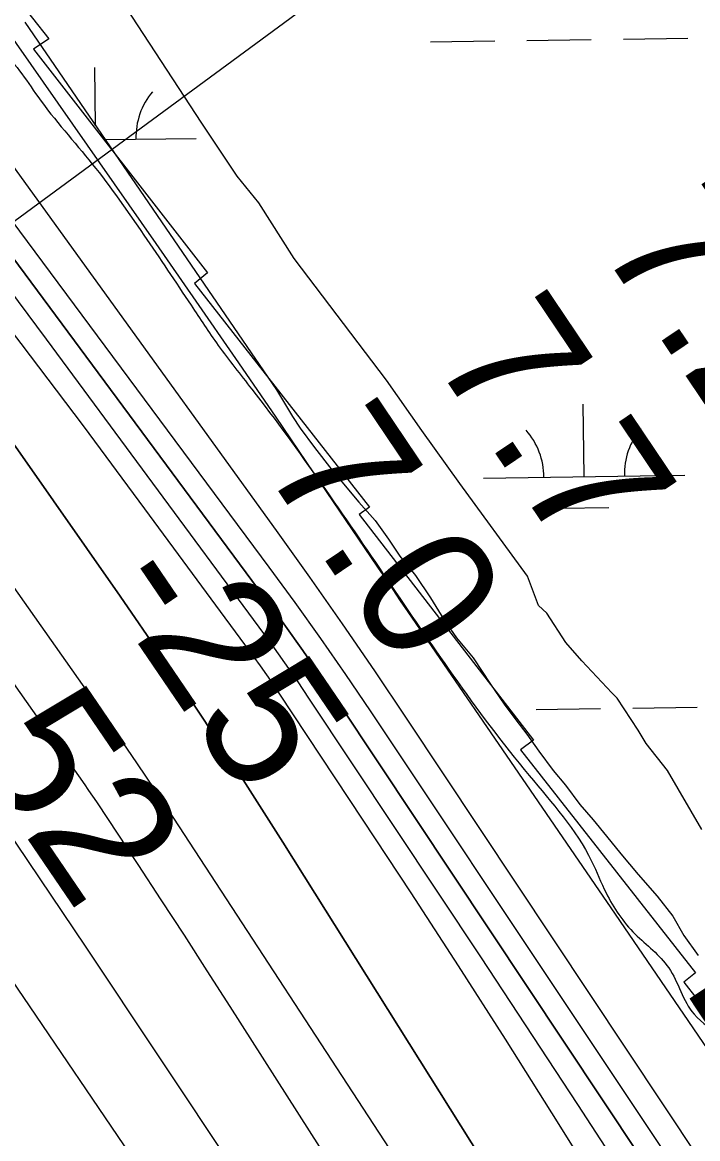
# Model space of a CAD drawing. Extents: x 3767014 to 3805179, y 361544 to 387384.
# Drawn here: x 3797951 to 3798287, y 371056 to 371611 of the extents above; entities that cross this region are included whole.
import ezdxf

# ---------------------------------------------------------------- set-up
doc = ezdxf.new("R2010")
doc.units = 0
for name, color, linetype in [('V-RIVR-EDGE', 7, 'Continuous'), ('V-RIVR-RANG', 7, 'Continuous'), ('V-RRAP-RVMT', 7, 'Continuous'), ('V-SITE-VEGE', 7, 'Continuous'), ('V-TOPO-DPTH', 7, 'Continuous'), ('V-TOPO-MAJR', 7, 'Continuous'), ('V-TOPO-MINR', 7, 'Continuous'), ('V-TOPO-WATR', 7, 'Continuous'), ('V-TOPO-WATR-IDEN', 7, 'Continuous'), ('V-WETL-SWMP', 7, 'Continuous')]:
    doc.layers.add(name, color=color, linetype=linetype)

msp = doc.modelspace()

# ---------------------------------------------------------------- linework, layer by layer
at = {"layer": 'V-RIVR-EDGE'}
msp.add_spline([(3790762.542, 377273.208), (3790789.189, 377260.934), (3790814.033, 377250.925), (3790855.143, 377236.354), (3790875.912, 377224.094), (3790905.251, 377203.222), (3790921.941, 377186.903), (3790937.296, 377179.631), (3790948.146, 377178.7), (3790961.71, 377178.666), (3790990.193, 377177.239), (3790999.681, 377174.503), (3791008.704, 377166.342), (3791022.698, 377156.812), (3791057.909, 377133.665), (3791099.903, 377110.953), (3791137.38, 377089.609), (3791158.603, 377078.252), (3791187.494, 377059.19), (3791203.762, 377055.08), (3791225.012, 377054.576), (3791227.732, 377057.282), (3791228.194, 377061.35), (3791228.736, 377097.522), (3791231.021, 377107.463), (3791237.36, 377111.065), (3791250.023, 377111.938), (3791262.219, 377106.934), (3791267.154, 377091.549), (3791274.321, 377063.949), (3791285.553, 377034.983), (3791300.875, 377014.146), (3791317.561, 376996.471), (3791350.925, 376957.955), (3791384.299, 376923.056), (3791405.513, 376908.082), (3791430.803, 376895.359), (3791478.257, 376886.199), (3791509.89, 376878.886), (3791546.481, 376865.231), (3791578.989, 376846.159), (3791596.579, 376828.03), (3791619.588, 376807.626), (3791652.547, 376787.649), (3791693.204, 376772.627), (3791725.727, 376759.434), (3791765.925, 376741.701), (3791794.392, 376733.944), (3791825.569, 376725.275), (3791848.155, 376716.176), (3791861.679, 376699.865), (3791885.596, 376680.815), (3791913.138, 376664.47), (3791953.324, 376641.762), (3791977.262, 376631.303), (3791995.328, 376623.12), (3792017.447, 376608.144), (3792043.184, 376593.611), (3792096.924, 376566.349), (3792122.65, 376547.295), (3792146.56, 376525.532), (3792159.63, 376508.317), (3792177.677, 376492.447), (3792221.48, 376469.279), (3792246.782, 376461.982), (3792271.635, 376455.59), (3792291.507, 376446.046), (3792316.332, 376428.35), (3792353.789, 376399.319), (3792379.944, 376370.768), (3792397.088, 376355.353), (3792424.629, 376339.007), (3792443.608, 376334.438), (3792459.432, 376333.495), (3792476.156, 376331.193), (3792509.14, 376321.616), (3792543.012, 376305.707), (3792563.322, 376290.735), (3792588.143, 376271.231), (3792613.868, 376251.724), (3792659.02, 376225.84), (3792684.298, 376208.595), (3792708.68, 376194.518), (3792727.205, 376189.046), (3792745.736, 376186.287), (3792765.171, 376183.074), (3792785.5, 376175.789), (3792806.714, 376160.364), (3792841.011, 376133.149), (3792873.981, 376118.147), (3792902.449, 376110.842), (3792930.906, 376099.015), (3792949.42, 376089.022), (3792967.046, 376085.813), (3792982.419, 376085.775), (3792999.609, 376088.898), (3793006.389, 376087.977), (3793010.902, 376084.348), (3793021.731, 376075.278), (3793040.691, 376063.023), (3793068.247, 376052.555), (3793106.19, 376037.088), (3793135.551, 376025.259), (3793150.46, 376020.249), (3793193.815, 375998.89), (3793237.157, 375972.558), (3793264.687, 375951.69), (3793280.024, 375937.183), (3793282.704, 375923.612), (3793281.328, 375915.929), (3793274.063, 375903.286), (3793270.861, 375888.373), (3793269.462, 375871.194), (3793275.764, 375859.875), (3793296.502, 375834.955), (3793324.014, 375806.853), (3793344.792, 375798.21), (3793360.598, 375790.484), (3793365.997, 375779.619), (3793376.359, 375764.22), (3793393.511, 375751.97), (3793417.014, 375748.294), (3793431.475, 375745.093), (3793455.413, 375734.634), (3793486.095, 375708.333), (3793528.974, 375677.481), (3793575.919, 375645.261), (3793615.198, 375621.652), (3793685.181, 375580.332), (3793725.818, 375557.172), (3793779.106, 375530.363), (3793837.801, 375495.401), (3793890.625, 375463.619), (3793923.112, 375435.957), (3793962.365, 375401.948), (3794014.707, 375357.96), (3794053.521, 375328.925), (3794086.459, 375300.81), (3794118.954, 375276.313), (3794169.507, 375240.468), (3794189.815, 375224.592), (3794258.884, 375179.657), (3794318.934, 375144.24), (3794367.245, 375116.087), (3794412.842, 375087.488), (3794441.723, 375064.357), (3794476.019, 375036.69), (3794544.609, 374980.905), (3794573.475, 374951.443), (3794605.06, 374924.688), (3794631.234, 374904.276), (3794678.17, 374868.439), (3794737.294, 374824.434), (3794790.555, 374786.321), (3794828.921, 374759.096), (3794850.59, 374745.026), (3794891.647, 374708.752), (3794930.464, 374681.074), (3794978.338, 374658.8), (3795008.139, 374641.996), (3795039.75, 374626.093), (3795084.002, 374602.019), (3795106.571, 374586.137), (3795138.639, 374572.041), (3795167.551, 374561.118), (3795192.381, 374545.683), (3795210.877, 374528.455), (3795217.169, 374513.066), (3795208.541, 374498.166), (3795201.279, 374486.88), (3795200.341, 374473.318), (3795203.484, 374464.267), (3795208.893, 374457.471), (3795232.37, 374443.396), (3795243.189, 374429.805), (3795253.556, 374416.666), (3795258.978, 374415.297), (3795274.353, 374415.711), (3795280.677, 374413.434), (3795282.476, 374409.36), (3795292.858, 374402.1), (3795305.49, 374390.765), (3795322.163, 374367.664), (3795339.297, 374348.178), (3795366.811, 374320.981), (3795397.053, 374299.655), (3795427.294, 374277.876), (3795452.567, 374258.371), (3795471.97, 374242.497), (3795494.973, 374219.38), (3795569.392, 374143.686), (3795598.262, 374116.033), (3795626.7, 374096.519), (3795645.196, 374079.292), (3795673.158, 374050.284), (3795719.618, 374004.954), (3795740.817, 373983.65), (3795781.421, 373947.377), (3795816.146, 373910.214), (3795843.664, 373884.373), (3795866.211, 373859.9), (3795883.346, 373840.867), (3795907.263, 373821.817), (3795923.97, 373812.281), (3795953.306, 373790.505), (3795990.747, 373754.691), (3796043.983, 373706.631), (3796081.869, 373668.104), (3796112.993, 373637.732), (3796157.192, 373592.407), (3796177.488, 373571.557), (3796203.198, 373546.173), (3796215.811, 373527.151), (3796242.895, 373508.546), (3796261.389, 373490.414), (3796279.422, 373469.118), (3796294.289, 373446.925), (3796330.377, 373412.924), (3796359.701, 373386.174), (3796378.193, 373367.138), (3796386.769, 373361.238), (3796398.523, 373360.305), (3796405.757, 373359.835), (3796408.459, 373355.759), (3796411.588, 373340.83), (3796417.444, 373332.224), (3796440.448, 373309.559), (3796492.759, 373252.91), (3796510.793, 373231.614), (3796536.052, 373206.683), (3796552.735, 373187.651), (3796573.927, 373163.634), (3796595.575, 373141.425), (3796655.092, 373073.454), (3796671.332, 373058.04), (3796672.217, 373050.351), (3796678.525, 373041.293), (3796696.576, 373026.779), (3796724.534, 372996.415), (3796738.956, 372977.389), (3796761.512, 372956.081), (3796821.957, 372898.056), (3796855.785, 372864.06), (3796879.236, 372839.133), (3796899.53, 372817.832), (3796932.473, 372791.525), (3796984.795, 372739.397), (3797032.156, 372692.708), (3797082.224, 372643.751), (3797113.799, 372612.926), (3797149.42, 372572.596), (3797163.391, 372554.023), (3797170.574, 372533.206), (3797177.792, 372526.405), (3797191.768, 372510.093), (3797197.63, 372503.296), (3797214.311, 372483.812), (3797223.314, 372467.512), (3797231.875, 372455.283), (3797254.426, 372432.167), (3797286.87, 372387.323), (3797326.105, 372345.627), (3797356.318, 372312.545), (3797386.54, 372283.08), (3797408.64, 372260.417), (3797430.271, 372231.426), (3797507.377, 372144.873), (3797533.964, 372108.634), (3797544.773, 372090.973), (3797557.406, 372080.09), (3797579.505, 372056.975), (3797593.474, 372037.498), (3797606.094, 372021.189), (3797619.175, 372008.496), (3797635.886, 372000.768), (3797653.044, 371991.231), (3797663.416, 371979.901), (3797667.466, 371972.204), (3797666.532, 371959.998), (3797666.97, 371954.571), (3797680.498, 371939.617), (3797700.343, 371919.22), (3797717.924, 371897.925), (3797747.233, 371864.845), (3797772.933, 371835.391), (3797788.259, 371816.363), (3797818.904, 371775.141), (3797848.638, 371731.208), (3797866.676, 371711.72), (3797882.441, 371687.265), (3797901.362, 371658.732), (3797910.79, 371631.579), (3797925.65, 371607.126), (3797939.193, 371598.049), (3797959.028, 371574.036), (3797986.075, 371540.509), (3798011.761, 371505.177), (3798035.187, 371470.303), (3798048.702, 371450.374), (3798065.378, 371428.63), (3798132.967, 371333.509), (3798165.406, 371286.404), (3798203.264, 371236.573), (3798234.358, 371193.993), (3798241.553, 371178.15), (3798255.972, 371157.767), (3798272.66, 371140.996), (3798285.264, 371117.905), (3798298.799, 371106.115), (3798313.19, 371074.428), (3798329.358, 371030.077), (3798346.005, 370996.576), (3798361.763, 370969.407), (3798372.581, 370955.364), (3798391.049, 370926.832), (3798405.905, 370900.57), (3798412.644, 370882.919), (3798420.297, 370869.336), (3798430.674, 370860.267), (3798438.337, 370850.752), (3798450.956, 370833.991), (3798482.926, 370780.105), (3798511.325, 370744.767), (3798527.084, 370718.05), (3798541.04, 370693.147), (3798558.151, 370664.619), (3798569.41, 370646.505), (3798587.892, 370623.399), (3798599.139, 370600.311), (3798618.504, 370569.064), (3798634.283, 370550.034), (3798642.843, 370537.805), (3798646.885, 370526.491), (3798655.888, 370510.191), (3798669.86, 370492.07), (3798683.353, 370463.099), (3798689.67, 370457.657), (3798698.233, 370446.332), (3798705.893, 370435.461), (3798715.34, 370415.995), (3798728.865, 370400.136), (3798774.369, 370333.556), (3798793.275, 370299.597), (3798811.732, 370266.544), (3798830.192, 370234.847)], degree=3, dxfattribs=at)
at = {"layer": 'V-RIVR-RANG'}
msp.add_line((3798284.259, 371759.737), (3797462.364, 371155.676), dxfattribs=at)
at = {"layer": 'V-RRAP-RVMT'}
for p, q in [((3797869.295, 371723.567), (3797964.441, 371602.741)), ((3797964.441, 371602.741), (3797956.795, 371597.571)), ((3797956.795, 371597.571), (3798043.423, 371486.411)), ((3798043.423, 371486.411), (3798036.856, 371481.062)), ((3798036.856, 371481.062), (3798123.963, 371369.995)), ((3798123.963, 371369.995), (3798118.763, 371366.341)), ((3798118.763, 371366.341), (3798205.525, 371254.144)), ((3798205.525, 371254.144), (3798198.922, 371249.26)), ((3798198.922, 371249.26), (3798285.951, 371138.486)), ((3798285.951, 371138.486), (3798280.156, 371133.795)), ((3798280.156, 371133.795), (3798367.005, 371022.184))]:
    msp.add_line(p, q, dxfattribs=at)
at = {"layer": 'V-SITE-VEGE'}
for p, q in [((3798040.623, 371560.803), (3798000.087, 371622.735)), ((3798058.182, 371534.456), (3798040.623, 371560.803)), ((3798068.955, 371521.303), (3798058.182, 371534.456)), ((3798086.529, 371493.627), (3798068.955, 371521.303)), ((3798132.359, 371433.086), (3798086.529, 371493.627)), ((3798149.904, 371408.063), (3798132.359, 371433.086)), ((3798168.791, 371381.728), (3798149.904, 371408.063)), ((3798202.507, 371335.65), (3798168.791, 371381.728)), ((3798207.983, 371321.111), (3798202.507, 371335.65)), ((3798212.009, 371317.175), (3798207.983, 371321.111)), ((3798221.469, 371302.679), (3798212.009, 371317.175)), ((3798229.54, 371293.48), (3798221.469, 371302.679)), ((3798244.323, 371277.718), (3798229.54, 371293.48)), ((3798246.965, 371275.052), (3798244.323, 371277.718)), ((3798257.502, 371259.067), (3798246.965, 371275.052)), ((3798261.448, 371252.409), (3798257.502, 371259.067)), ((3798271.999, 371239.081), (3798261.448, 371252.409)), ((3798289.104, 371209.786), (3798271.999, 371239.081))]:
    msp.add_line(p, q, dxfattribs=at)
at = {"layer": 'V-TOPO-DPTH'}
for points in [[(3798598.202, 370579.291), (3798142.318, 371265.063), (3798126.48, 371288.59), (3798110.459, 371311.99), (3798094.166, 371335.202), (3798077.692, 371358.288), (3797804.625, 371736.247), (3797767.613, 371787.075), (3797730.35, 371837.715), (3797692.71, 371888.076), (3797654.819, 371938.251), (3797584.998, 372029.99), (3797581.796, 372034.129), (3797578.551, 372038.233)], [(3797565.493, 371986.897), (3797587.089, 371960.686), (3797643.557, 371891.303), (3797692.803, 371829.935), (3797741.48, 371768.126), (3797789.302, 371705.653), (3797836.555, 371642.738), (3798071.588, 371325.28), (3798081.251, 371312.02), (3798090.779, 371298.664), (3798100.105, 371285.167), (3798109.295, 371271.574), (3798258.211, 371047.698), (3798322.425, 370950.361), (3798386.142, 370852.704), (3798449.117, 370754.565), (3798511.595, 370656.106)], [(3797565.493, 371986.897), (3797587.089, 371960.686), (3797643.557, 371891.303), (3797692.803, 371829.935), (3797741.48, 371768.126), (3797789.302, 371705.653), (3797836.555, 371642.738), (3798071.588, 371325.28), (3798081.251, 371312.02), (3798090.779, 371298.664), (3798100.105, 371285.167), (3798109.295, 371271.574), (3798258.211, 371047.698), (3798322.425, 370950.361), (3798386.142, 370852.704), (3798449.117, 370754.565), (3798511.595, 370656.106)], [(3797517.562, 371969.443), (3797760.67, 371654.83), (3797809.151, 371591.137), (3797857.007, 371526.984), (3797903.925, 371462.143), (3797950.218, 371396.842), (3797999.887, 371325.687), (3798020.651, 371295.47), (3798041.115, 371265.055), (3798061.129, 371234.342), (3798080.844, 371203.43), (3798440.935, 370629.557)], [(3797517.562, 371969.443), (3797760.67, 371654.83), (3797809.151, 371591.137), (3797857.007, 371526.984), (3797903.925, 371462.143), (3797950.218, 371396.842), (3797999.887, 371325.687), (3798020.651, 371295.47), (3798041.115, 371265.055), (3798061.129, 371234.342), (3798080.844, 371203.43), (3798440.935, 370629.557)], [(3798568.805, 370502.408), (3798214.596, 371068.804), (3798191.491, 371105.427), (3798168.194, 371141.927), (3798144.611, 371178.242), (3798120.836, 371214.434), (3798079.04, 371277.514), (3798075.986, 371282.05), (3798072.887, 371286.556), (3798069.722, 371291.015), (3798066.513, 371295.443), (3798012.225, 371369.19), (3797981.64, 371410.318), (3797950.79, 371451.244), (3797919.544, 371491.869), (3797888.034, 371532.291), (3797546.955, 371965.477)], [(3798568.805, 370502.408), (3798214.596, 371068.804), (3798191.491, 371105.427), (3798168.194, 371141.927), (3798144.611, 371178.242), (3798120.836, 371214.434), (3798079.04, 371277.514), (3798075.986, 371282.05), (3798072.887, 371286.556), (3798069.722, 371291.015), (3798066.513, 371295.443), (3798012.225, 371369.19), (3797981.64, 371410.318), (3797950.79, 371451.244), (3797919.544, 371491.869), (3797888.034, 371532.291), (3797546.955, 371965.477)], [(3798397.325, 370641.272), (3798333.359, 370742.091), (3798269.07, 370842.703), (3798204.298, 370943.005), (3798139.203, 371043.1), (3798026.633, 371215.29), (3798017.511, 371229.086), (3798008.293, 371242.817), (3797998.932, 371256.451), (3797989.477, 371270.02), (3797533.185, 371917.566)], [(3798397.325, 370641.272), (3798333.359, 370742.091), (3798269.07, 370842.703), (3798204.298, 370943.005), (3798139.203, 371043.1), (3798026.633, 371215.29), (3798017.511, 371229.086), (3798008.293, 371242.817), (3797998.932, 371256.451), (3797989.477, 371270.02), (3797533.185, 371917.566)]]:
    msp.add_lwpolyline(points, dxfattribs=at)
at = {"layer": 'V-TOPO-MAJR'}
msp.add_lwpolyline([(3798511.869, 370405.249), (3798054.638, 371121.806), (3798043.281, 371139.51), (3798031.868, 371157.179), (3798020.371, 371174.792), (3798008.817, 371192.369), (3797988.612, 371222.948), (3797987.109, 371225.201), (3797985.592, 371227.444), (3797984.054, 371229.674), (3797982.503, 371231.894), (3797938.682, 371294.016), (3797915.009, 371327.143), (3797891.071, 371360.073), (3797866.732, 371392.709), (3797842.126, 371425.149), (3797473.202, 371905.41)], dxfattribs=at)
at = {"layer": 'V-TOPO-MINR'}
for points in [[(3798678.455, 370531.553), (3798352.074, 371012.271), (3798316.119, 371065.148), (3798280.115, 371117.99), (3798244.037, 371170.782), (3798207.909, 371223.54), (3798143.209, 371317.88), (3798139.399, 371323.446), (3798135.595, 371329.017), (3798131.801, 371334.595), (3798128.014, 371340.177), (3798096.638, 371386.507), (3798077.105, 371415.215), (3798057.489, 371443.866), (3798037.749, 371472.43), (3798017.925, 371500.938), (3797657.011, 372017.533), (3797638.692, 372043.016), (3797619.927, 372068.157), (3797600.492, 372092.783), (3797580.611, 372117.067)], [(3798501.227, 370701.794), (3798463.36, 370759.689), (3798425.205, 370817.397), (3798124.446, 371268.622), (3798112.175, 371286.733), (3798099.722, 371304.716), (3798086.998, 371322.508), (3798074.092, 371340.172), (3797686.303, 371862.564), (3797665.64, 371889.932), (3797644.685, 371917.07), (3797623.291, 371943.863), (3797601.605, 371970.427), (3797579.562, 371996.7)], [(3798511.595, 370656.106), (3798449.117, 370754.565), (3798386.142, 370852.704), (3798322.425, 370950.361), (3798258.211, 371047.698), (3798109.295, 371271.574), (3798100.105, 371285.167), (3798090.779, 371298.664), (3798081.251, 371312.02), (3798071.588, 371325.28), (3797836.555, 371642.738), (3797789.302, 371705.653), (3797741.48, 371768.126), (3797692.803, 371829.935), (3797643.557, 371891.303), (3797587.089, 371960.686), (3797565.493, 371986.897)], [(3798440.935, 370629.557), (3798080.844, 371203.43), (3798061.129, 371234.342), (3798041.115, 371265.055), (3798020.651, 371295.47), (3797999.887, 371325.687), (3797950.218, 371396.842), (3797903.925, 371462.143), (3797857.007, 371526.984), (3797809.151, 371591.137), (3797760.67, 371654.83), (3797517.562, 371969.443)], [(3798568.805, 370502.408), (3798214.596, 371068.804), (3798191.491, 371105.427), (3798168.194, 371141.927), (3798144.611, 371178.242), (3798120.836, 371214.434), (3798079.04, 371277.514), (3798075.986, 371282.05), (3798072.887, 371286.556), (3798069.722, 371291.015), (3798066.513, 371295.443), (3798012.225, 371369.19), (3797981.64, 371410.318), (3797950.79, 371451.244), (3797919.544, 371491.869), (3797888.034, 371532.291), (3797546.955, 371965.477)], [(3798591.53, 370497.642), (3798369.747, 370851.205), (3798322.783, 370925.434), (3798275.438, 370999.417), (3798227.522, 371073.032), (3798179.225, 371146.4), (3798094.162, 371274.538), (3798088.044, 371283.606), (3798081.836, 371292.612), (3798075.494, 371301.524), (3798069.062, 371310.373), (3797963.383, 371453.511), (3797903.585, 371533.529), (3797843.176, 371613.077), (3797781.849, 371691.919), (3797719.91, 371770.291), (3797565.652, 371963.167)], [(3798397.325, 370641.272), (3798333.359, 370742.091), (3798269.07, 370842.703), (3798204.298, 370943.005), (3798139.203, 371043.1), (3798026.633, 371215.29), (3798017.511, 371229.086), (3798008.293, 371242.817), (3797998.932, 371256.451), (3797989.477, 371270.02), (3797533.185, 371917.566)], [(3798504.36, 370368.18), (3797982.676, 371151.782), (3797965.69, 371177.124), (3797948.6, 371202.394), (3797931.353, 371227.557), (3797914, 371252.649), (3797810.431, 371401.418), (3797747.823, 371490.207), (3797684.51, 371578.484), (3797620.14, 371665.993), (3797555.065, 371752.99)], [(3798258.011, 370675.039), (3798201.087, 370759.305), (3798144.094, 370843.524), (3798086.997, 370927.673), (3798029.83, 371011.775), (3797926.982, 371162.882), (3797921.164, 371171.379), (3797915.314, 371179.853), (3797909.417, 371188.295), (3797903.488, 371196.714), (3797668.044, 371529.085), (3797622.748, 371591.983), (3797576.806, 371654.399)]]:
    msp.add_lwpolyline(points, dxfattribs=at)
at = {"layer": 'V-TOPO-WATR'}
msp.add_lwpolyline([(3798598.202, 370579.291), (3798142.318, 371265.063), (3798126.48, 371288.59), (3798110.459, 371311.99), (3798094.166, 371335.202), (3798077.692, 371358.288), (3797804.625, 371736.247), (3797767.613, 371787.075), (3797730.35, 371837.715), (3797692.71, 371888.076), (3797654.819, 371938.251), (3797584.998, 372029.99), (3797581.796, 372034.129), (3797578.551, 372038.233)], dxfattribs=at)
at = {"layer": 'V-WETL-SWMP'}
for p, q in [((3797952.48, 371610.963), (3798077.618, 371428.346)), ((3798154.197, 371601.317), (3798186.194, 371601.761)), ((3798202.193, 371601.983), (3798234.19, 371602.428)), ((3798250.188, 371602.65), (3798282.185, 371603.094)), ((3797987.697, 371559.569), (3797987.294, 371588.567)), ((3797992.448, 371552.635), (3798037.79, 371553.265)), ((3798077.618, 371428.346), (3798085.566, 371414.958)), ((3798230.616, 371385.114), (3798230.116, 371421.111)), ((3798085.566, 371414.958), (3798089.498, 371409.204)), ((3798089.498, 371409.204), (3798096.566, 371399.621)), ((3798096.566, 371399.621), (3798105.198, 371388.509)), ((3798105.198, 371388.509), (3798118.526, 371372.425)), ((3798180.621, 371384.42), (3798280.611, 371385.809)), ((3798118.526, 371372.425), (3798126.749, 371363.242)), ((3798218.831, 371369.518), (3798242.829, 371369.851)), ((3798126.749, 371363.242), (3798133.426, 371354.04)), ((3798133.426, 371354.04), (3798138.935, 371345.599)), ((3798138.935, 371345.599), (3798146.776, 371336.024)), ((3798146.776, 371336.024), (3798154.249, 371324.899)), ((3798154.249, 371324.899), (3798160.944, 371314.152)), ((3798160.944, 371314.152), (3798167.234, 371304.946)), ((3798167.234, 371304.946), (3798175.467, 371294.989)), ((3798175.467, 371294.989), (3798184.121, 371281.945)), ((3798184.121, 371281.945), (3798190.807, 371271.97)), ((3798190.807, 371271.97), (3798196.693, 371264.306)), ((3798206.814, 371269.34), (3798238.811, 371269.785)), ((3798254.809, 371270.007), (3798286.806, 371270.452)), ((3798196.693, 371264.306), (3798202.189, 371257.024)), ((3798202.189, 371257.024), (3798208.084, 371248.587)), ((3798208.084, 371248.587), (3798215.152, 371239.004)), ((3798215.152, 371239.004), (3798221.421, 371231.731)), ((3798221.421, 371231.731), (3798228.489, 371222.147)), ((3798228.489, 371222.147), (3798235.148, 371214.492)), ((3798235.148, 371214.492), (3798241.812, 371206.45)), ((3798241.812, 371206.45), (3798248.872, 371197.64)), ((3798248.872, 371197.64), (3798257.495, 371187.301)), ((3798257.495, 371187.301), (3798266.895, 371176.585)), ((3798266.895, 371176.585), (3798274.741, 371166.623)), ((3798274.741, 371166.623), (3798280.263, 371157.022)), ((3798280.263, 371157.022), (3798287.336, 371147.052))]:
    msp.add_line(p, q, dxfattribs=at)
for centre, start, end in [((3798043.025, 371553.813), 140.02403, 181.56769), ((3798175.372, 371384.822), 0.02404, 41.5677), ((3798285.847, 371386.356), 140.02403, 181.56769)]:
    msp.add_arc(centre, 35.246, start, end, dxfattribs=at)

# ---------------------------------------------------------------- texts
at = {"layer": 'V-RIVR-RANG'}
for s, rotation, p in [('7.2', 303.95833, (3798236.822, 371500.884)), ('7.7', 303.95833, (3798154.021, 371444.814)), ('7.0', 303.95833, (3798069.598, 371391.15)), ('-25', 304.24625, (3797989.493, 371330.331)), ('-52', 304.24625, (3797906.691, 371274.26))]:
    msp.add_text(s, height=67, rotation=rotation, dxfattribs=at).set_placement(p)
at = {"layer": 'V-TOPO-WATR-IDEN'}
msp.add_text('L.W.R.P.', height=83, rotation=303.52739, dxfattribs=at).set_placement((3798277.949, 371133.268))

doc.saveas('drawing.dxf')
